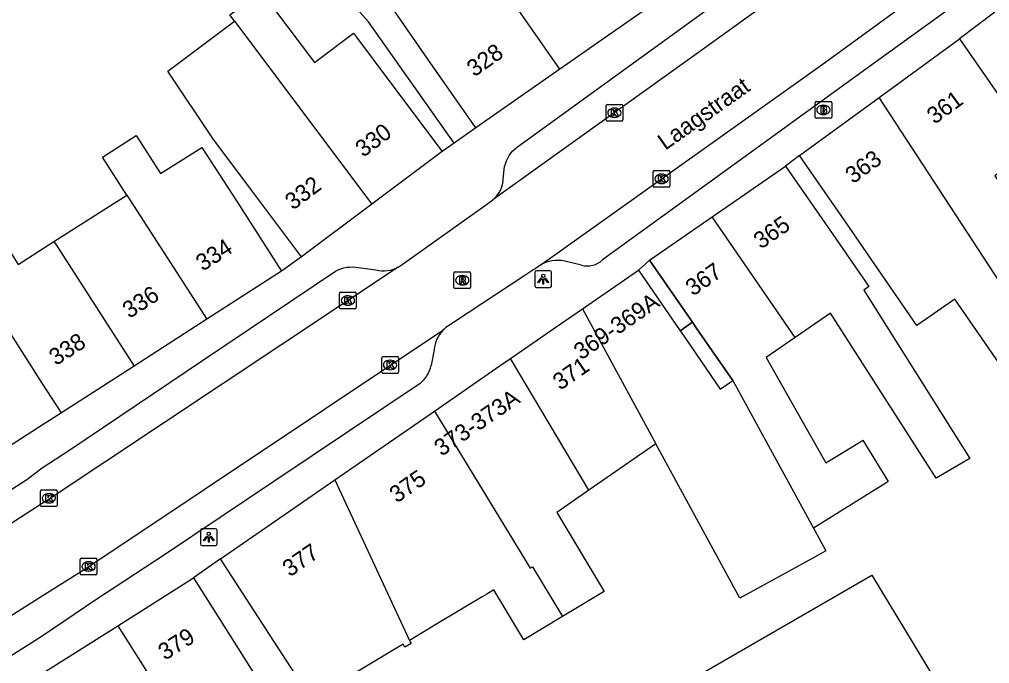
# Model space of a CAD drawing. Extents: x 159222 to 160346, y 381249 to 382166.
# Drawn here: x 159998.6 to 160056.7, y 381606.3 to 381644.9 of the extents above; entities that cross this region are included whole.
import ezdxf

# ---------------------------------------------------------------- set-up
doc = ezdxf.new("R2010")
doc.units = 0
for name, color, linetype in [('IMGEO_Brandkraan', 7, 'Continuous'), ('IMGEO_Kolk', 7, 'Continuous'), ('IMGEO_Lichtpunt', 7, 'Continuous'), ('IMGEO_Openbare_ruimte_label', 7, 'Continuous'), ('IMGEO_Pand', 7, 'Continuous'), ('IMGEO_Pand_nummerreeks', 7, 'Continuous'), ('IMGEO_Pand_overbouw', 7, 'Continuous'), ('IMGEO_Rijbaan_lokaal_open', 7, 'Continuous'), ('IMGEO_Rioolput', 7, 'Continuous'), ('IMGEO_Voetpad_open', 7, 'Continuous')]:
    doc.layers.add(name, color=color, linetype=linetype)

msp = doc.modelspace()

# ---------------------------------------------------------------- linework, layer by layer
at = {"layer": 'IMGEO_Brandkraan'}
for p, q in [((160046.223, 381639.037), (160046.223, 381639.889)), ((160046.298, 381639.963), (160047.15, 381639.963)), ((160046.711, 381639.743), (160046.736, 381639.743)), ((160047.224, 381639.889), (160047.224, 381639.037)), ((160047.15, 381638.963), (160046.298, 381638.963)), ((160046.734, 381639.183), (160046.709, 381639.183))]:
    msp.add_line(p, q, dxfattribs=at)
for points in [[(160046.223, 381639.037), (160046.223, 381639.889)], [(160046.298, 381639.963), (160047.15, 381639.963)], [(160046.571, 381639.663), (160046.571, 381639.263), (160046.784, 381639.263)], [(160046.802, 381639.663), (160046.571, 381639.663)], [(160046.75, 381639.582), (160046.696, 381639.582), (160046.696, 381639.506)], [(160047.224, 381639.889), (160047.224, 381639.037)], [(160047.15, 381638.963), (160046.298, 381638.963)], [(160046.696, 381639.506), (160046.749, 381639.506)], [(160046.758, 381639.43), (160046.696, 381639.43), (160046.696, 381639.349)], [(160046.696, 381639.349), (160046.758, 381639.349)]]:
    msp.add_lwpolyline(points, dxfattribs=at)
for centre, radius, start, end in [((160046.3, 381639.887), 0.0765, 91.55205, 178.44795), ((160046.3, 381639.887), 0.0765, 91.55205, 178.44795), ((160046.751, 381639.544), 0.0379, 267.82845, 90.93552), ((160046.806, 381639.518), 0.145, 59.4692, 91.53667), ((160046.831, 381639.565), 0.0922, 285.51372, 58.15012), ((160047.148, 381639.887), 0.0765, 1.55205, 88.44795), ((160047.148, 381639.887), 0.0765, 1.55205, 88.44795), ((160046.3, 381639.039), 0.0765, 181.55205, 268.44795), ((160046.3, 381639.039), 0.0765, 181.55205, 268.44795), ((160046.759, 381639.389), 0.0404, 269.87594, 90.50774), ((160046.79, 381639.514), 0.251, 268.66757, 293.53466), ((160046.836, 381639.373), 0.105, 301.31148, 78.98903), ((160047.148, 381639.039), 0.0765, 271.55205, 358.44795), ((160047.148, 381639.039), 0.0765, 271.55205, 358.44795)]:
    msp.add_arc(centre, radius, start, end, dxfattribs=at)
for centre, major_axis, ratio, start_param, end_param in [((160046.71, 381639.463), (-0.387, 0.002), 0.722429, 4.712389, 7.853982), ((160046.735, 381639.463), (-0.39, 0.002), 0.717154, 1.570796, 4.712389)]:
    msp.add_ellipse(centre, major_axis=major_axis, ratio=ratio, start_param=start_param, end_param=end_param, dxfattribs=at)
at = {"layer": 'IMGEO_Kolk'}
for p, q in [((160033.726, 381638.864), (160033.726, 381639.716)), ((160033.801, 381639.79), (160034.653, 381639.79)), ((160034.214, 381639.57), (160034.239, 381639.57)), ((160034.727, 381639.716), (160034.727, 381638.864)), ((160034.237, 381639.01), (160034.212, 381639.01)), ((160034.653, 381638.79), (160033.801, 381638.79)), ((160036.541, 381634.913), (160036.541, 381635.765)), ((160036.616, 381635.839), (160037.468, 381635.839)), ((160037.029, 381635.619), (160037.054, 381635.619)), ((160037.542, 381635.765), (160037.542, 381634.913)), ((160037.052, 381635.059), (160037.027, 381635.059)), ((160037.468, 381634.839), (160036.616, 381634.839)), ((160017.855, 381628.561), (160018.707, 381628.561)), ((160017.78, 381627.635), (160017.78, 381628.487)), ((160018.268, 381628.341), (160018.293, 381628.341)), ((160018.781, 381628.487), (160018.781, 381627.635)), ((160018.707, 381627.561), (160017.855, 381627.561)), ((160018.291, 381627.781), (160018.266, 381627.781)), ((160020.301, 381623.778), (160020.301, 381624.63)), ((160020.376, 381624.704), (160021.228, 381624.704)), ((160020.789, 381624.484), (160020.814, 381624.484)), ((160021.302, 381624.63), (160021.302, 381623.778)), ((160020.812, 381623.924), (160020.787, 381623.924)), ((160021.228, 381623.704), (160020.376, 381623.704)), ((159999.891, 381615.805), (159999.891, 381616.657)), ((159999.966, 381616.731), (160000.818, 381616.731)), ((160000.379, 381616.511), (160000.404, 381616.511)), ((160000.892, 381616.657), (160000.892, 381615.805)), ((160000.818, 381615.731), (159999.966, 381615.731)), ((160000.402, 381615.951), (160000.377, 381615.951)), ((160002.266, 381611.727), (160002.266, 381612.579)), ((160002.341, 381612.653), (160003.193, 381612.653)), ((160002.754, 381612.433), (160002.779, 381612.433)), ((160003.267, 381612.579), (160003.267, 381611.727)), ((160002.777, 381611.873), (160002.752, 381611.873)), ((160003.193, 381611.653), (160002.341, 381611.653))]:
    msp.add_line(p, q, dxfattribs=at)
for points in [[(160033.726, 381638.864), (160033.726, 381639.716)], [(160033.801, 381639.79), (160034.653, 381639.79)], [(160034.727, 381639.716), (160034.727, 381638.864)], [(160034.047, 381639.49), (160034.17, 381639.49), (160034.17, 381639.339), (160034.3, 381639.49), (160034.464, 381639.49), (160034.318, 381639.339), (160034.471, 381639.09), (160034.319, 381639.09), (160034.234, 381639.254), (160034.17, 381639.187), (160034.17, 381639.09), (160034.047, 381639.09), (160034.047, 381639.49)], [(160034.653, 381638.79), (160033.801, 381638.79)], [(160036.541, 381634.913), (160036.541, 381635.765)], [(160036.616, 381635.839), (160037.468, 381635.839)], [(160036.862, 381635.539), (160036.985, 381635.539), (160036.985, 381635.388), (160037.115, 381635.539), (160037.279, 381635.539), (160037.133, 381635.388), (160037.286, 381635.139), (160037.134, 381635.139), (160037.049, 381635.303), (160036.985, 381635.236), (160036.985, 381635.139), (160036.862, 381635.139), (160036.862, 381635.539)], [(160037.542, 381635.765), (160037.542, 381634.913)], [(160037.468, 381634.839), (160036.616, 381634.839)], [(160017.855, 381628.561), (160018.707, 381628.561)], [(160017.78, 381627.635), (160017.78, 381628.487)], [(160018.101, 381628.261), (160018.224, 381628.261), (160018.224, 381628.11), (160018.354, 381628.261), (160018.518, 381628.261), (160018.372, 381628.11), (160018.525, 381627.861), (160018.373, 381627.861), (160018.288, 381628.025), (160018.224, 381627.958), (160018.224, 381627.861), (160018.101, 381627.861), (160018.101, 381628.261)], [(160018.781, 381628.487), (160018.781, 381627.635)], [(160018.707, 381627.561), (160017.855, 381627.561)], [(160020.301, 381623.778), (160020.301, 381624.63)], [(160020.376, 381624.704), (160021.228, 381624.704)], [(160021.302, 381624.63), (160021.302, 381623.778)], [(160020.622, 381624.404), (160020.745, 381624.404), (160020.745, 381624.253), (160020.875, 381624.404), (160021.039, 381624.404), (160020.893, 381624.253), (160021.046, 381624.004), (160020.894, 381624.004), (160020.809, 381624.168), (160020.745, 381624.101), (160020.745, 381624.004), (160020.622, 381624.004), (160020.622, 381624.404)], [(160021.228, 381623.704), (160020.376, 381623.704)], [(159999.891, 381615.805), (159999.891, 381616.657)], [(159999.966, 381616.731), (160000.818, 381616.731)], [(160000.212, 381616.431), (160000.335, 381616.431), (160000.335, 381616.28), (160000.465, 381616.431), (160000.629, 381616.431), (160000.483, 381616.28), (160000.636, 381616.031), (160000.484, 381616.031), (160000.399, 381616.195), (160000.335, 381616.128), (160000.335, 381616.031), (160000.212, 381616.031), (160000.212, 381616.431)], [(160000.892, 381616.657), (160000.892, 381615.805)], [(160000.818, 381615.731), (159999.966, 381615.731)], [(160002.266, 381611.727), (160002.266, 381612.579)], [(160002.341, 381612.653), (160003.193, 381612.653)], [(160002.587, 381612.353), (160002.71, 381612.353), (160002.71, 381612.202), (160002.84, 381612.353), (160003.004, 381612.353), (160002.858, 381612.202), (160003.011, 381611.953), (160002.859, 381611.953), (160002.774, 381612.117), (160002.71, 381612.05), (160002.71, 381611.953), (160002.587, 381611.953), (160002.587, 381612.353)], [(160003.267, 381612.579), (160003.267, 381611.727)], [(160003.193, 381611.653), (160002.341, 381611.653)]]:
    msp.add_lwpolyline(points, dxfattribs=at)
for centre, start, end in [((160033.803, 381639.714), 91.55205, 178.44795), ((160033.803, 381639.714), 91.55205, 178.44795), ((160034.651, 381639.714), 1.55205, 88.44795), ((160034.651, 381639.714), 1.55205, 88.44795), ((160033.803, 381638.866), 181.55205, 268.44795), ((160033.803, 381638.866), 181.55205, 268.44795), ((160034.651, 381638.866), 271.55205, 358.44795), ((160034.651, 381638.866), 271.55205, 358.44795), ((160036.618, 381635.763), 91.55205, 178.44795), ((160036.618, 381635.763), 91.55205, 178.44795), ((160037.466, 381635.763), 1.55205, 88.44795), ((160037.466, 381635.763), 1.55205, 88.44795), ((160036.618, 381634.915), 181.55205, 268.44795), ((160036.618, 381634.915), 181.55205, 268.44795), ((160037.466, 381634.915), 271.55205, 358.44795), ((160037.466, 381634.915), 271.55205, 358.44795), ((160017.857, 381628.485), 91.55205, 178.44795), ((160017.857, 381628.485), 91.55205, 178.44795), ((160018.705, 381628.485), 1.55205, 88.44795), ((160018.705, 381628.485), 1.55205, 88.44795), ((160017.857, 381627.637), 181.55205, 268.44795), ((160017.857, 381627.637), 181.55205, 268.44795), ((160018.705, 381627.637), 271.55205, 358.44795), ((160018.705, 381627.637), 271.55205, 358.44795), ((160020.378, 381624.628), 91.55205, 178.44795), ((160020.378, 381624.628), 91.55205, 178.44795), ((160021.226, 381624.628), 1.55205, 88.44795), ((160021.226, 381624.628), 1.55205, 88.44795), ((160020.378, 381623.78), 181.55205, 268.44795), ((160020.378, 381623.78), 181.55205, 268.44795), ((160021.226, 381623.78), 271.55205, 358.44795), ((160021.226, 381623.78), 271.55205, 358.44795), ((159999.968, 381616.655), 91.55205, 178.44795), ((159999.968, 381616.655), 91.55205, 178.44795), ((160000.816, 381616.655), 1.55205, 88.44795), ((160000.816, 381616.655), 1.55205, 88.44795), ((159999.968, 381615.807), 181.55205, 268.44795), ((159999.968, 381615.807), 181.55205, 268.44795), ((160000.816, 381615.807), 271.55205, 358.44795), ((160000.816, 381615.807), 271.55205, 358.44795), ((160002.343, 381612.577), 91.55205, 178.44795), ((160002.343, 381612.577), 91.55205, 178.44795), ((160003.191, 381612.577), 1.55205, 88.44795), ((160003.191, 381612.577), 1.55205, 88.44795), ((160002.343, 381611.729), 181.55205, 268.44795), ((160002.343, 381611.729), 181.55205, 268.44795), ((160003.191, 381611.729), 271.55205, 358.44795), ((160003.191, 381611.729), 271.55205, 358.44795)]:
    msp.add_arc(centre, 0.0765, start, end, dxfattribs=at)
for centre, major_axis, ratio, start_param, end_param in [((160034.213, 381639.29), (-0.387, 0.002), 0.722429, 4.712389, 7.853982), ((160034.238, 381639.29), (-0.39, 0.002), 0.717154, 1.570796, 4.712389), ((160037.028, 381635.339), (-0.387, 0.002), 0.722429, 4.712389, 7.853982), ((160037.053, 381635.339), (-0.39, 0.002), 0.717154, 1.570796, 4.712389), ((160018.267, 381628.061), (-0.387, 0.002), 0.722429, 4.712389, 7.853982), ((160018.292, 381628.061), (-0.39, 0.002), 0.717154, 1.570796, 4.712389), ((160020.788, 381624.204), (-0.387, 0.002), 0.722429, 4.712389, 7.853982), ((160020.813, 381624.204), (-0.39, 0.002), 0.717154, 1.570796, 4.712389), ((160000.378, 381616.231), (-0.387, 0.002), 0.722429, 4.712389, 7.853982), ((160000.403, 381616.231), (-0.39, 0.002), 0.717154, 1.570796, 4.712389), ((160002.753, 381612.153), (-0.387, 0.002), 0.722429, 4.712389, 7.853982), ((160002.778, 381612.153), (-0.39, 0.002), 0.717154, 1.570796, 4.712389)]:
    msp.add_ellipse(centre, major_axis=major_axis, ratio=ratio, start_param=start_param, end_param=end_param, dxfattribs=at)
at = {"layer": 'IMGEO_Lichtpunt'}
for p, q in [((160029.465, 381629.745), (160029.465, 381628.938)), ((160029.465, 381629.745), (160029.465, 381628.938)), ((160030.367, 381629.84), (160029.559, 381629.84)), ((160030.367, 381629.84), (160029.559, 381629.84)), ((160030.461, 381628.938), (160030.461, 381629.745)), ((160030.461, 381628.938), (160030.461, 381629.745)), ((160029.559, 381628.844), (160030.367, 381628.844)), ((160029.559, 381628.844), (160030.367, 381628.844)), ((160009.461, 381614.31), (160009.461, 381613.503)), ((160009.461, 381614.31), (160009.461, 381613.503)), ((160010.363, 381614.405), (160009.555, 381614.405)), ((160010.363, 381614.405), (160009.555, 381614.405)), ((160010.457, 381613.503), (160010.457, 381614.31)), ((160010.457, 381613.503), (160010.457, 381614.31)), ((160009.555, 381613.409), (160010.363, 381613.409)), ((160009.555, 381613.409), (160010.363, 381613.409))]:
    msp.add_line(p, q, dxfattribs=at)
for points in [[(160029.839, 381629.409), (160029.878, 381629.381), (160029.69, 381629.119), (160029.652, 381629.146), (160029.839, 381629.409)], [(160029.941, 381629.361), (160029.988, 381629.361), (160029.988, 381629.039), (160029.941, 381629.039), (160029.941, 381629.361)], [(160030.051, 381629.381), (160030.089, 381629.408), (160030.276, 381629.146), (160030.237, 381629.118), (160030.051, 381629.381)], [(160009.835, 381613.974), (160009.874, 381613.946), (160009.686, 381613.684), (160009.648, 381613.711), (160009.835, 381613.974)], [(160009.937, 381613.926), (160009.984, 381613.926), (160009.984, 381613.604), (160009.937, 381613.604), (160009.937, 381613.926)], [(160010.047, 381613.946), (160010.085, 381613.973), (160010.272, 381613.711), (160010.233, 381613.683), (160010.047, 381613.946)]]:
    msp.add_lwpolyline(points, dxfattribs=at)
for centre in [(160029.964, 381629.543), (160009.96, 381614.108)]:
    msp.add_circle(centre, 0.0994, dxfattribs=at)
for centre, start, end in [((160029.559, 381629.745), 90, 180), ((160029.559, 381629.745), 90, 180), ((160030.367, 381629.745), 0, 90), ((160030.367, 381629.745), 0, 90), ((160029.559, 381628.938), 180, 270), ((160029.559, 381628.938), 180, 270), ((160030.367, 381628.938), 270, 0), ((160030.367, 381628.938), 270, 360), ((160009.555, 381614.31), 90, 180), ((160009.555, 381614.31), 90, 180), ((160010.363, 381614.31), 0, 90), ((160010.363, 381614.31), 0, 90), ((160009.555, 381613.503), 180, 270), ((160009.555, 381613.503), 180, 270), ((160010.363, 381613.503), 270, 0), ((160010.363, 381613.503), 270, 360)]:
    msp.add_arc(centre, 0.0946, start, end, dxfattribs=at)
at = {"layer": 'IMGEO_Pand'}
for points in [[(160030.964, 381641.898), (160025.981, 381649.06)], [(160011.494, 381644.772), (160011.218, 381645.139), (160013.089, 381646.543), (160016.276, 381642.296), (160018.609, 381644.046), (160020.913, 381640.976), (160023.915, 381636.976)], [(160025.927, 381638.393), (160023.071, 381642.497), (160020.943, 381645.554)], [(160015.511, 381630.67), (160012.51, 381634.669), (160010.193, 381637.758), (160007.517, 381641.788), (160011.494, 381644.772)], [(160011.494, 381644.772), (160019.712, 381633.822)], [(160035.879, 381645.318), (160030.964, 381641.898)], [(160050.059, 381640.206), (160054.874, 381643.721)], [(160054.874, 381643.721), (160057.714, 381639.606), (160059.327, 381637.27), (160056.976, 381635.525), (160062.137, 381627.824)], [(160030.964, 381641.898), (160025.927, 381638.393)], [(160045.301, 381636.734), (160050.059, 381640.206)], [(160059.568, 381625.654), (160050.059, 381640.206)], [(160005.064, 381634.37), (160003.604, 381636.641), (160005.618, 381637.921), (160007.077, 381635.65), (160009.547, 381637.219), (160011.608, 381634.019), (160014.316, 381629.816)], [(160023.915, 381636.976), (160019.712, 381633.822)], [(160059.568, 381625.654), (160057.353, 381624.125), (160054.587, 381628.133), (160052.319, 381626.568), (160049.808, 381630.206), (160048.142, 381632.62), (160045.301, 381636.734)], [(160040.061, 381633.065), (160044.465, 381636.105)], [(160044.465, 381636.105), (160047.305, 381631.99), (160049.442, 381628.894), (160049.139, 381628.685), (160055.485, 381618.616), (160053.463, 381617.425), (160047.142, 381627.306), (160045.04, 381625.855)], [(159995.177, 381630.697), (159994.769, 381631.356), (159993.705, 381633.076), (159995.89, 381634.449), (159998.549, 381630.215), (160000.7, 381631.597)], [(160000.7, 381631.597), (160005.064, 381634.37)], [(160005.064, 381634.37), (160009.84, 381626.939)], [(160019.712, 381633.822), (160015.511, 381630.67)], [(160036.32, 381630.482), (160040.061, 381633.065)], [(160045.04, 381625.855), (160040.061, 381633.065)], [(160000.7, 381631.597), (160000.876, 381631.322), (160005.49, 381624.143)], [(160001.14, 381621.347), (160000, 381623.121), (159996.355, 381628.793), (159995.177, 381630.697)], [(160036.32, 381630.482), (160038.89, 381626.761), (160039.161, 381626.368), (160041.298, 381623.272)], [(160014.316, 381629.816), (160009.84, 381626.939)], [(160032.307, 381627.56), (160035.663, 381629.876)], [(160035.663, 381629.876), (160038.161, 381626.257), (160038.503, 381625.762), (160040.554, 381622.763), (160041.298, 381623.272)], [(160028.009, 381624.593), (160030.917, 381626.6), (160032.307, 381627.56)], [(160032.307, 381627.56), (160036.704, 381619.483)], [(160009.84, 381626.939), (160005.49, 381624.143)], [(160045.04, 381625.855), (160043.302, 381624.655), (160046.712, 381618.625), (160046.87, 381618.345), (160048.896, 381619.59), (160049.079, 381619.702), (160050.599, 381617.229), (160050.418, 381617.116), (160046.139, 381614.436)], [(160023.455, 381621.449), (160027.398, 381624.171), (160028.009, 381624.593)], [(160032.691, 381616.713), (160028.009, 381624.593)], [(160005.49, 381624.143), (160001.14, 381621.347)], [(160041.298, 381623.272), (160046.139, 381614.436)], [(160001.14, 381621.347), (160000, 381620.614), (159996.665, 381618.47)], [(160017.506, 381617.342), (160023.455, 381621.449)], [(160023.455, 381621.449), (160029.192, 381612.058), (160029.332, 381612.141), (160031.116, 381609.165)], [(160036.704, 381619.483), (160032.691, 381616.713)], [(160046.139, 381614.436), (160046.213, 381614.301), (160046.879, 381613.08), (160046.086, 381612.646), (160041.725, 381610.259), (160036.704, 381619.483)], [(160010.653, 381612.612), (160017.506, 381617.342)], [(160017.506, 381617.342), (160021.972, 381607.729)], [(160032.691, 381616.713), (160030.771, 381615.388), (160033.607, 381610.659), (160031.116, 381609.165)], [(160021.972, 381607.729), (160022.057, 381607.546), (160021.691, 381607.322), (160021.586, 381607.497), (160016.102, 381604.209), (160013.373, 381608.417), (160010.653, 381612.612)], [(160004.524, 381608.608), (160009.048, 381611.466)], [(160009.048, 381611.466), (160011.718, 381607.239), (160013.711, 381604.084), (160011.177, 381602.484), (160014.078, 381597.892)], [(160032.866, 381587.856), (160026.803, 381598.447), (160049.627, 381611.625), (160059.237, 381595.737), (160060.16, 381596.34), (160064.034, 381590.405)], [(160031.116, 381609.165), (160028.797, 381607.774), (160027.013, 381610.751), (160026.596, 381610.501), (160026.321, 381610.336), (160023.547, 381608.673), (160023.03, 381608.363), (160021.972, 381607.729)], [(159999.858, 381605.66), (160000, 381605.75), (160004.524, 381608.608)], [(160004.524, 381608.608), (160009.187, 381601.226), (160012.087, 381596.635)]]:
    msp.add_lwpolyline(points, dxfattribs=at)
at = {"layer": 'IMGEO_Pand_overbouw'}
for points in [[(160036.32, 381630.482), (160035.663, 381629.876), (160038.161, 381626.257), (160038.89, 381626.761)], [(160039.161, 381626.368), (160038.89, 381626.761), (160038.161, 381626.257), (160038.503, 381625.762), (160040.554, 381622.763), (160041.298, 381623.272)]]:
    msp.add_lwpolyline(points, close=True, dxfattribs=at)
at = {"layer": 'IMGEO_Rijbaan_lokaal_open'}
for points in [[(160029.757, 381630.154), (160046.643, 381642.176), (160053.366, 381647.073), (160059.079, 381651.195), (160063.698, 381654.651), (160068.376, 381658.077), (160072.727, 381661.121), (160075.982, 381663.388), (160077.635, 381664.497), (160082.443, 381667.792), (160084.67, 381669.243), (160086.132, 381670.209), (160087.598, 381671.154)], [(160055.384, 381654.539), (160050.634, 381651.118), (160039.9, 381643.349), (160026.942, 381634.074)], [(160021.29, 381630.058), (160021.527, 381630.216), (160026.563, 381633.804), (160026.942, 381634.074)], [(160021.29, 381630.058), (160000.286, 381616.103), (160000, 381615.918), (159983.931, 381605.551), (159977.947, 381601.956), (159967.35, 381595.901), (159965.852, 381595.208)], [(160029.757, 381630.154), (160029.536, 381629.997), (160029.28, 381629.828), (160028.865, 381629.554), (160024.607, 381626.744), (160024.143, 381626.438), (160024.038, 381626.346), (160023.962, 381626.278)], [(159964.157, 381589.17), (159969.431, 381591.611), (159984.624, 381600.643), (160000, 381610.395), (160002.657, 381612.08), (160023.962, 381626.278)]]:
    msp.add_lwpolyline(points, dxfattribs=at)
at = {"layer": 'IMGEO_Rioolput'}
for p, q in [((160024.622, 381628.844), (160024.622, 381629.696)), ((160024.697, 381629.77), (160025.549, 381629.77)), ((160025.623, 381629.696), (160025.623, 381628.844)), ((160025.11, 381629.55), (160025.135, 381629.55)), ((160025.549, 381628.77), (160024.697, 381628.77)), ((160025.133, 381628.99), (160025.108, 381628.99))]:
    msp.add_line(p, q, dxfattribs=at)
for points in [[(160024.622, 381628.844), (160024.622, 381629.696)], [(160024.697, 381629.77), (160025.549, 381629.77)], [(160025.623, 381629.696), (160025.623, 381628.844)], [(160025.211, 381629.468), (160024.959, 381629.47), (160024.959, 381629.07)], [(160024.959, 381629.07), (160025.083, 381629.07), (160025.083, 381629.232), (160025.094, 381629.232)], [(160025.137, 381629.389), (160025.083, 381629.389), (160025.083, 381629.308)], [(160025.083, 381629.308), (160025.135, 381629.308)], [(160025.141, 381629.203), (160025.212, 381629.07), (160025.352, 381629.07), (160025.287, 381629.196)], [(160025.549, 381628.77), (160024.697, 381628.77)]]:
    msp.add_lwpolyline(points, dxfattribs=at)
for centre, radius, start, end in [((160024.699, 381629.694), 0.0765, 91.55205, 178.44795), ((160024.699, 381629.694), 0.0765, 91.55205, 178.44795), ((160025.547, 381629.694), 0.0765, 1.55205, 88.44795), ((160025.547, 381629.694), 0.0765, 1.55205, 88.44795), ((160025.093, 381629.179), 0.0533, 26.02933, 88.69889), ((160025.119, 381629.497), 0.19, 274.7715, 282.96867), ((160025.143, 381629.293), 0.0964, 77.00612, 93.18647), ((160025.157, 381629.35), 0.0378, 276.66336, 79.67722), ((160025.21, 381629.358), 0.109, 350.36119, 89.41601), ((160025.208, 381629.358), 0.112, 277.58423, 350.98172), ((160025.192, 381629.143), 0.108, 29.51342, 73.79051), ((160024.699, 381628.846), 0.0765, 181.55205, 268.44795), ((160024.699, 381628.846), 0.0765, 181.55205, 268.44795), ((160025.547, 381628.846), 0.0765, 271.55205, 358.44795), ((160025.547, 381628.846), 0.0765, 271.55205, 358.44795)]:
    msp.add_arc(centre, radius, start, end, dxfattribs=at)
for centre, major_axis, ratio, start_param, end_param in [((160025.109, 381629.27), (-0.387, 0.002), 0.722429, 4.712389, 7.853982), ((160025.134, 381629.27), (-0.39, 0.002), 0.717154, 1.570796, 4.712389)]:
    msp.add_ellipse(centre, major_axis=major_axis, ratio=ratio, start_param=start_param, end_param=end_param, dxfattribs=at)
at = {"layer": 'IMGEO_Voetpad_open'}
for points in [[(160085.941, 381667.938), (160077.575, 381662.295), (160072.279, 381658.586), (160070.49, 381657.284), (160063.302, 381652.051), (160049.272, 381641.9), (160033.515, 381630.492)], [(160024.63, 381637.48), (160019.523, 381644.732), (160012.856, 381652.182), (160011.648, 381653.495), (160012.688, 381654.621)], [(160026.942, 381634.074), (160027.054, 381634.173), (160027.157, 381634.281), (160027.25, 381634.398), (160027.332, 381634.523), (160027.402, 381634.655), (160027.461, 381634.793), (160027.507, 381634.935), (160027.54, 381635.081), (160027.56, 381635.229), (160027.565, 381635.318), (160027.628, 381635.889), (160027.658, 381636.067), (160027.704, 381636.241), (160027.765, 381636.409), (160027.841, 381636.571), (160027.93, 381636.726), (160028.034, 381636.872), (160028.15, 381637.008), (160028.278, 381637.134), (160028.416, 381637.247), (160039.691, 381645.406)], [(160056.979, 381645.316), (160054.874, 381643.721)], [(160025.927, 381638.393), (160024.63, 381637.48)], [(160024.63, 381637.48), (160023.915, 381636.976)], [(160045.301, 381636.734), (160044.465, 381636.105)], [(160015.511, 381630.67), (160014.316, 381629.816)], [(160032.246, 381630.175), (160031.256, 381630.416)], [(160035.663, 381629.876), (160036.32, 381630.482)], [(159983.028, 381607.001), (159999.074, 381617.354), (160000, 381618.062), (160001.651, 381619.127), (160009.574, 381624.469), (160017.547, 381629.824), (160017.696, 381629.897), (160017.864, 381629.962), (160018.037, 381630.012), (160018.214, 381630.046), (160018.393, 381630.064), (160018.573, 381630.066), (160018.753, 381630.052), (160019.959, 381629.887), (160020.126, 381629.855), (160020.295, 381629.838), (160020.465, 381629.837), (160020.634, 381629.85), (160020.801, 381629.879), (160020.965, 381629.922), (160021.125, 381629.98), (160021.279, 381630.052), (160021.29, 381630.058)], [(160023.447, 381625.125), (160023.257, 381624.173)], [(160022.609, 381623.107), (160013.975, 381617.308), (160007.309, 381612.854), (160003.196, 381610.151), (160000, 381607.982), (159985.632, 381598.869), (159968.074, 381588.431), (159968.062, 381588.424), (159967.983, 381588.383), (159967.9, 381588.349), (159967.815, 381588.323), (159967.727, 381588.304), (159967.638, 381588.293)], [(160010.653, 381612.612), (160009.048, 381611.466)]]:
    msp.add_lwpolyline(points, dxfattribs=at)
for centre, radius, start, end in [((160030.837, 381628.394), 2.065, 78.2978, 121.53058), ((160032.601, 381631.452), 1.326, 254.46319, 313.58805), ((160025.225, 381625.022), 1.781, 135.16367, 176.69943), ((160021.359, 381624.597), 1.945, 310.00097, 347.40987)]:
    msp.add_arc(centre, radius, start, end, dxfattribs=at)

# ---------------------------------------------------------------- texts
at = {"layer": 'IMGEO_Openbare_ruimte_label'}
msp.add_text('Laagstraat', height=1, rotation=35.31121, dxfattribs=at).set_placement((160037.268, 381637.014))
at = {"layer": 'IMGEO_Pand_nummerreeks'}
for s, rotation, p in [('328', 34.83247, (160025.841, 381641.403)), ('361', 36.12983, (160053.378, 381638.568)), ('330', 36.88129, (160019.202, 381636.59)), ('363', 36.11891, (160048.499, 381635.008)), ('332', 36.88129, (160014.995, 381633.433)), ('365', 34.6166, (160042.991, 381631.102)), ('334', 32.73308, (160009.598, 381629.778)), ('367', 34.62384, (160038.919, 381628.291)), ('336', 32.73308, (160005.206, 381626.955)), ('369-369A', 34.61238, (160032.232, 381624.471)), ('338', 32.73308, (160000.817, 381624.134)), ('371', 34.61814, (160030.98, 381622.658)), ('373-373A', 34.61811, (160023.885, 381618.709)), ('375', 34.61811, (160021.21, 381615.913)), ('377', 34.61811, (160014.809, 381611.495)), ('379', 32.28617, (160007.337, 381606.505))]:
    msp.add_text(s, height=1, rotation=rotation, dxfattribs=at).set_placement(p)

doc.saveas('drawing.dxf')
